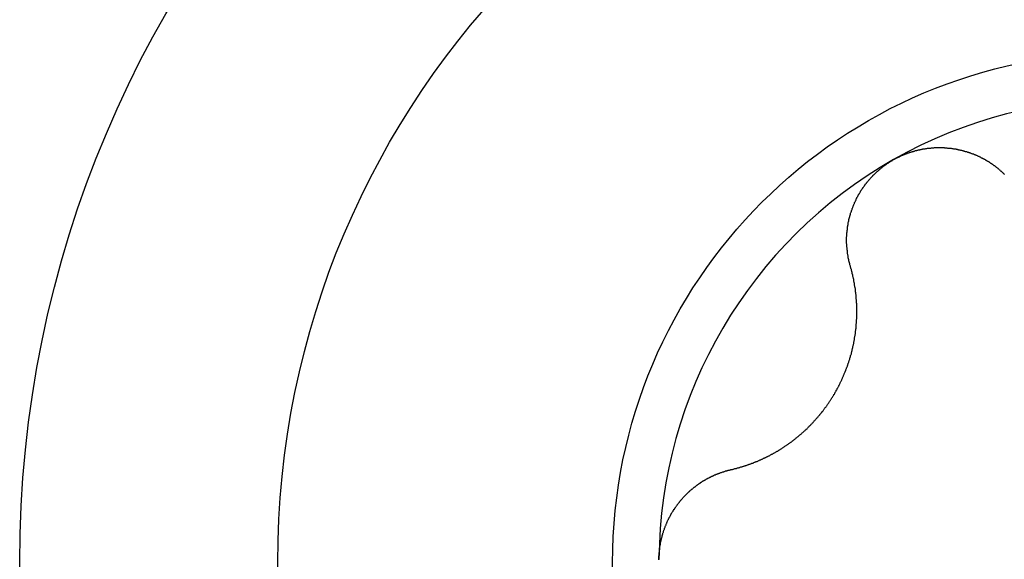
# Model space of a CAD drawing. Extents: x 1107 to 4046, y 937 to 3355.
# Tile 286 of 656: x 1147.21 to 1151.41, y 2063.23 to 2065.53. Entities that reach past the tile are written whole.
import ezdxf

# ---------------------------------------------------------------- set-up
doc = ezdxf.new("R2010")
doc.units = 0
doc.layers.add('KF_VIDA_L___C_RIGHT', color=7, linetype='CONTINUOUS')

# ---------------------------------------------------------------- blocks, each defined once
blk = doc.blocks.new('KF_VIDA_L___C_RIGHT')
at = {"layer": 'KF_VIDA_L___C_RIGHT'}
for points in [[(-435.775, 375.718, 0), (-435.773, 375.719, 0), (-435.771, 375.72, 0), (-435.769, 375.721, 0), (-435.768, 375.722, 0), (-435.766, 375.723, 0), (-435.764, 375.724, 0), (-435.762, 375.725, 0), (-435.76, 375.726, 0), (-435.758, 375.727, 0), (-435.756, 375.728, 0), (-435.754, 375.728, 0), (-435.752, 375.729, 0), (-435.75, 375.73, 0), (-435.749, 375.731, 0), (-435.747, 375.732, 0), (-435.745, 375.733, 0), (-435.743, 375.734, 0), (-435.741, 375.735, 0), (-435.739, 375.736, 0), (-435.737, 375.737, 0), (-435.735, 375.737, 0), (-435.733, 375.738, 0), (-435.731, 375.739, 0), (-435.729, 375.74, 0), (-435.727, 375.741, 0), (-435.725, 375.741, 0), (-435.723, 375.742, 0), (-435.721, 375.743, 0), (-435.719, 375.744, 0), (-435.717, 375.744, 0), (-435.715, 375.745, 0), (-435.713, 375.746, 0), (-435.711, 375.747, 0), (-435.709, 375.747, 0), (-435.707, 375.748, 0), (-435.705, 375.749, 0), (-435.703, 375.749, 0), (-435.701, 375.75, 0), (-435.699, 375.751, 0), (-435.696, 375.751, 0), (-435.694, 375.752, 0), (-435.692, 375.753, 0), (-435.69, 375.753, 0), (-435.688, 375.754, 0), (-435.686, 375.754, 0), (-435.684, 375.755, 0), (-435.682, 375.756, 0), (-435.68, 375.756, 0), (-435.678, 375.757, 0), (-435.676, 375.757, 0), (-435.674, 375.758, 0), (-435.671, 375.758, 0), (-435.669, 375.759, 0), (-435.667, 375.759, 0), (-435.665, 375.76, 0), (-435.663, 375.76, 0), (-435.661, 375.761, 0), (-435.659, 375.761, 0), (-435.657, 375.761, 0), (-435.655, 375.762, 0), (-435.652, 375.762, 0), (-435.65, 375.763, 0), (-435.648, 375.763, 0), (-435.646, 375.763, 0), (-435.644, 375.764, 0), (-435.642, 375.764, 0), (-435.64, 375.764, 0), (-435.637, 375.765, 0), (-435.635, 375.765, 0), (-435.633, 375.765, 0), (-435.631, 375.766, 0), (-435.629, 375.766, 0), (-435.627, 375.766, 0), (-435.625, 375.767, 0), (-435.622, 375.767, 0), (-435.62, 375.767, 0), (-435.618, 375.767, 0), (-435.616, 375.767, 0), (-435.614, 375.768, 0), (-435.612, 375.768, 0), (-435.61, 375.768, 0), (-435.607, 375.768, 0), (-435.605, 375.768, 0), (-435.603, 375.768, 0), (-435.601, 375.769, 0), (-435.599, 375.769, 0), (-435.597, 375.769, 0), (-435.595, 375.769, 0), (-435.592, 375.769, 0), (-435.59, 375.769, 0), (-435.588, 375.769, 0), (-435.586, 375.769, 0), (-435.584, 375.769, 0), (-435.582, 375.769, 0), (-435.579, 375.769, 0), (-435.577, 375.769, 0), (-435.575, 375.769, 0), (-435.573, 375.769, 0), (-435.571, 375.769, 0), (-435.569, 375.769, 0), (-435.567, 375.769, 0), (-435.565, 375.769, 0), (-435.562, 375.769, 0), (-435.56, 375.769, 0), (-435.558, 375.768, 0), (-435.556, 375.768, 0), (-435.554, 375.768, 0), (-435.552, 375.768, 0), (-435.55, 375.768, 0), (-435.548, 375.768, 0), (-435.545, 375.767, 0), (-435.543, 375.767, 0), (-435.541, 375.767, 0), (-435.539, 375.767, 0), (-435.537, 375.767, 0), (-435.535, 375.766, 0), (-435.533, 375.766, 0), (-435.531, 375.766, 0), (-435.529, 375.766, 0), (-435.526, 375.765, 0), (-435.524, 375.765, 0), (-435.522, 375.765, 0), (-435.52, 375.764, 0), (-435.518, 375.764, 0), (-435.516, 375.764, 0), (-435.514, 375.763, 0), (-435.512, 375.763, 0), (-435.51, 375.763, 0), (-435.508, 375.762, 0), (-435.506, 375.762, 0), (-435.504, 375.762, 0), (-435.502, 375.761, 0), (-435.5, 375.761, 0), (-435.498, 375.76, 0), (-435.496, 375.76, 0), (-435.494, 375.759, 0), (-435.492, 375.759, 0), (-435.49, 375.758, 0), (-435.487, 375.758, 0), (-435.485, 375.758, 0), (-435.483, 375.757, 0), (-435.481, 375.757, 0), (-435.479, 375.756, 0), (-435.478, 375.755, 0), (-435.476, 375.755, 0), (-435.474, 375.754, 0), (-435.472, 375.754, 0), (-435.47, 375.753, 0), (-435.468, 375.753, 0), (-435.466, 375.752, 0), (-435.464, 375.752, 0), (-435.462, 375.751, 0), (-435.46, 375.75, 0), (-435.458, 375.75, 0), (-435.456, 375.749, 0), (-435.454, 375.748, 0), (-435.452, 375.748, 0), (-435.45, 375.747, 0), (-435.448, 375.747, 0), (-435.447, 375.746, 0), (-435.445, 375.745, 0), (-435.443, 375.744, 0), (-435.441, 375.744, 0), (-435.439, 375.743, 0), (-435.437, 375.742, 0), (-435.435, 375.742, 0), (-435.433, 375.741, 0), (-435.432, 375.74, 0), (-435.43, 375.739, 0), (-435.428, 375.739, 0), (-435.426, 375.738, 0), (-435.424, 375.737, 0), (-435.423, 375.736, 0), (-435.421, 375.736, 0), (-435.419, 375.735, 0), (-435.417, 375.734, 0), (-435.415, 375.733, 0), (-435.414, 375.732, 0), (-435.412, 375.732, 0), (-435.41, 375.731, 0), (-435.408, 375.73, 0), (-435.406, 375.729, 0), (-435.405, 375.728, 0), (-435.403, 375.727, 0), (-435.401, 375.726, 0), (-435.399, 375.725, 0), (-435.398, 375.724, 0), (-435.396, 375.724, 0), (-435.394, 375.723, 0), (-435.392, 375.722, 0), (-435.391, 375.721, 0), (-435.389, 375.72, 0), (-435.387, 375.719, 0), (-435.385, 375.718, 0), (-435.384, 375.717, 0), (-435.382, 375.716, 0), (-435.38, 375.715, 0), (-435.379, 375.714, 0), (-435.377, 375.713, 0), (-435.375, 375.712, 0), (-435.374, 375.711, 0), (-435.372, 375.71, 0), (-435.37, 375.709, 0), (-435.368, 375.708, 0), (-435.367, 375.707, 0), (-435.365, 375.705, 0), (-435.363, 375.704, 0), (-435.362, 375.703, 0), (-435.36, 375.702, 0), (-435.358, 375.701, 0), (-435.357, 375.7, 0), (-435.355, 375.699, 0), (-435.354, 375.698, 0), (-435.352, 375.697, 0), (-435.35, 375.695, 0), (-435.349, 375.694, 0), (-435.347, 375.693, 0), (-435.345, 375.692, 0), (-435.344, 375.691, 0), (-435.342, 375.69, 0), (-435.341, 375.688, 0), (-435.339, 375.687, 0), (-435.338, 375.686, 0), (-435.336, 375.685, 0), (-435.334, 375.683, 0), (-435.333, 375.682, 0), (-435.331, 375.681, 0), (-435.33, 375.68, 0), (-435.328, 375.678, 0), (-435.327, 375.677, 0), (-435.325, 375.676, 0), (-435.324, 375.675, 0), (-435.322, 375.673, 0), (-435.321, 375.672, 0), (-435.319, 375.671, 0), (-435.318, 375.669, 0), (-435.316, 375.668, 0), (-435.315, 375.667, 0), (-435.313, 375.665, 0), (-435.312, 375.664, 0), (-435.31, 375.663, 0), (-435.309, 375.661, 0), (-435.307, 375.66, 0), (-435.306, 375.659, 0), (-435.305, 375.657, 0), (-435.303, 375.656, 0), (-435.302, 375.654, 0)], [(-435.959, 375.264, 0), (-435.96, 375.266, 0), (-435.96, 375.267, 0), (-435.961, 375.269, 0), (-435.961, 375.271, 0), (-435.962, 375.273, 0), (-435.962, 375.275, 0), (-435.963, 375.277, 0), (-435.963, 375.279, 0), (-435.964, 375.281, 0), (-435.964, 375.283, 0), (-435.965, 375.285, 0), (-435.965, 375.287, 0), (-435.966, 375.289, 0), (-435.966, 375.291, 0), (-435.966, 375.292, 0), (-435.967, 375.294, 0), (-435.967, 375.296, 0), (-435.968, 375.298, 0), (-435.968, 375.3, 0), (-435.968, 375.302, 0), (-435.969, 375.304, 0), (-435.969, 375.306, 0), (-435.969, 375.308, 0), (-435.97, 375.31, 0), (-435.97, 375.312, 0), (-435.97, 375.314, 0), (-435.971, 375.316, 0), (-435.971, 375.318, 0), (-435.971, 375.32, 0), (-435.971, 375.322, 0), (-435.972, 375.324, 0), (-435.972, 375.326, 0), (-435.972, 375.328, 0), (-435.972, 375.33, 0), (-435.973, 375.332, 0), (-435.973, 375.334, 0), (-435.973, 375.336, 0), (-435.973, 375.338, 0), (-435.973, 375.34, 0), (-435.973, 375.342, 0), (-435.974, 375.344, 0), (-435.974, 375.346, 0), (-435.974, 375.348, 0), (-435.974, 375.35, 0), (-435.974, 375.352, 0), (-435.974, 375.354, 0), (-435.974, 375.356, 0), (-435.974, 375.358, 0), (-435.975, 375.36, 0), (-435.975, 375.362, 0), (-435.975, 375.364, 0), (-435.975, 375.366, 0), (-435.975, 375.367, 0), (-435.975, 375.369, 0), (-435.975, 375.371, 0), (-435.975, 375.373, 0), (-435.975, 375.375, 0), (-435.975, 375.377, 0), (-435.975, 375.379, 0), (-435.975, 375.381, 0), (-435.975, 375.383, 0), (-435.975, 375.385, 0), (-435.975, 375.387, 0), (-435.975, 375.389, 0), (-435.974, 375.391, 0), (-435.974, 375.393, 0), (-435.974, 375.395, 0), (-435.974, 375.397, 0), (-435.974, 375.399, 0), (-435.974, 375.401, 0), (-435.974, 375.403, 0), (-435.974, 375.405, 0), (-435.974, 375.407, 0), (-435.973, 375.409, 0), (-435.973, 375.411, 0), (-435.973, 375.413, 0), (-435.973, 375.415, 0), (-435.973, 375.417, 0), (-435.972, 375.419, 0), (-435.972, 375.421, 0), (-435.972, 375.423, 0), (-435.972, 375.425, 0), (-435.971, 375.427, 0), (-435.971, 375.429, 0), (-435.971, 375.431, 0), (-435.971, 375.433, 0), (-435.97, 375.434, 0), (-435.97, 375.436, 0), (-435.97, 375.438, 0), (-435.969, 375.44, 0), (-435.969, 375.442, 0), (-435.969, 375.444, 0), (-435.968, 375.446, 0), (-435.968, 375.448, 0), (-435.968, 375.45, 0), (-435.967, 375.452, 0), (-435.967, 375.454, 0), (-435.966, 375.456, 0), (-435.966, 375.458, 0), (-435.965, 375.46, 0), (-435.965, 375.462, 0), (-435.965, 375.464, 0), (-435.964, 375.466, 0), (-435.964, 375.468, 0), (-435.963, 375.47, 0), (-435.963, 375.472, 0), (-435.962, 375.474, 0), (-435.962, 375.476, 0), (-435.961, 375.478, 0), (-435.96, 375.48, 0), (-435.96, 375.482, 0), (-435.959, 375.484, 0), (-435.959, 375.486, 0), (-435.958, 375.488, 0), (-435.958, 375.49, 0), (-435.957, 375.492, 0), (-435.956, 375.494, 0), (-435.956, 375.495, 0), (-435.955, 375.497, 0), (-435.954, 375.499, 0), (-435.954, 375.501, 0), (-435.953, 375.503, 0), (-435.952, 375.505, 0), (-435.952, 375.507, 0), (-435.951, 375.509, 0), (-435.95, 375.511, 0), (-435.949, 375.513, 0), (-435.949, 375.515, 0), (-435.948, 375.517, 0), (-435.947, 375.519, 0), (-435.946, 375.521, 0), (-435.946, 375.523, 0), (-435.945, 375.525, 0), (-435.944, 375.527, 0), (-435.943, 375.529, 0), (-435.942, 375.531, 0), (-435.942, 375.533, 0), (-435.941, 375.535, 0), (-435.94, 375.537, 0), (-435.939, 375.538, 0), (-435.938, 375.54, 0), (-435.937, 375.542, 0), (-435.936, 375.544, 0), (-435.935, 375.546, 0), (-435.934, 375.548, 0), (-435.934, 375.55, 0), (-435.933, 375.552, 0), (-435.932, 375.554, 0), (-435.931, 375.556, 0), (-435.93, 375.558, 0), (-435.929, 375.559, 0), (-435.928, 375.561, 0), (-435.927, 375.563, 0), (-435.926, 375.565, 0), (-435.925, 375.567, 0), (-435.924, 375.569, 0), (-435.922, 375.571, 0), (-435.921, 375.573, 0), (-435.92, 375.574, 0), (-435.919, 375.576, 0), (-435.918, 375.578, 0), (-435.917, 375.58, 0), (-435.916, 375.582, 0), (-435.915, 375.584, 0), (-435.914, 375.585, 0), (-435.913, 375.587, 0), (-435.911, 375.589, 0), (-435.91, 375.591, 0), (-435.909, 375.593, 0), (-435.908, 375.594, 0), (-435.907, 375.596, 0), (-435.905, 375.598, 0), (-435.904, 375.6, 0), (-435.903, 375.601, 0), (-435.902, 375.603, 0), (-435.9, 375.605, 0), (-435.899, 375.607, 0), (-435.898, 375.608, 0), (-435.897, 375.61, 0), (-435.895, 375.612, 0), (-435.894, 375.614, 0), (-435.893, 375.615, 0), (-435.891, 375.617, 0), (-435.89, 375.619, 0), (-435.889, 375.62, 0), (-435.887, 375.622, 0), (-435.886, 375.624, 0), (-435.885, 375.625, 0), (-435.883, 375.627, 0), (-435.882, 375.629, 0), (-435.88, 375.63, 0), (-435.879, 375.632, 0), (-435.878, 375.634, 0), (-435.876, 375.635, 0), (-435.875, 375.637, 0), (-435.873, 375.639, 0), (-435.872, 375.64, 0), (-435.87, 375.642, 0), (-435.869, 375.643, 0), (-435.867, 375.645, 0), (-435.866, 375.646, 0), (-435.864, 375.648, 0), (-435.863, 375.65, 0), (-435.861, 375.651, 0), (-435.86, 375.653, 0), (-435.858, 375.654, 0), (-435.857, 375.656, 0), (-435.855, 375.657, 0), (-435.854, 375.659, 0), (-435.852, 375.66, 0), (-435.85, 375.662, 0), (-435.849, 375.663, 0), (-435.847, 375.665, 0), (-435.846, 375.666, 0), (-435.844, 375.668, 0), (-435.842, 375.669, 0), (-435.841, 375.67, 0), (-435.839, 375.672, 0), (-435.838, 375.673, 0), (-435.836, 375.675, 0), (-435.834, 375.676, 0), (-435.833, 375.677, 0), (-435.831, 375.679, 0), (-435.829, 375.68, 0), (-435.828, 375.682, 0), (-435.826, 375.683, 0), (-435.824, 375.684, 0), (-435.823, 375.686, 0), (-435.821, 375.687, 0), (-435.819, 375.688, 0), (-435.818, 375.69, 0), (-435.816, 375.691, 0), (-435.814, 375.692, 0), (-435.812, 375.693, 0), (-435.811, 375.695, 0), (-435.809, 375.696, 0), (-435.807, 375.697, 0), (-435.805, 375.698, 0), (-435.804, 375.7, 0), (-435.802, 375.701, 0), (-435.8, 375.702, 0), (-435.798, 375.703, 0), (-435.797, 375.704, 0), (-435.795, 375.705, 0), (-435.793, 375.707, 0), (-435.791, 375.708, 0), (-435.789, 375.709, 0), (-435.788, 375.71, 0), (-435.786, 375.711, 0), (-435.784, 375.712, 0), (-435.782, 375.713, 0), (-435.78, 375.714, 0), (-435.779, 375.716, 0), (-435.777, 375.717, 0), (-435.775, 375.718, 0)], [(-436.468, 374.397, 0), (-436.466, 374.397, 0), (-436.464, 374.398, 0), (-436.461, 374.398, 0), (-436.459, 374.399, 0), (-436.457, 374.399, 0), (-436.454, 374.4, 0), (-436.452, 374.401, 0), (-436.45, 374.401, 0), (-436.447, 374.402, 0), (-436.445, 374.402, 0), (-436.443, 374.403, 0), (-436.44, 374.404, 0), (-436.438, 374.404, 0), (-436.436, 374.405, 0), (-436.433, 374.406, 0), (-436.431, 374.406, 0), (-436.429, 374.407, 0), (-436.426, 374.408, 0), (-436.424, 374.408, 0), (-436.422, 374.409, 0), (-436.419, 374.41, 0), (-436.417, 374.41, 0), (-436.415, 374.411, 0), (-436.413, 374.412, 0), (-436.41, 374.413, 0), (-436.408, 374.413, 0), (-436.406, 374.414, 0), (-436.403, 374.415, 0), (-436.401, 374.416, 0), (-436.399, 374.416, 0), (-436.397, 374.417, 0), (-436.394, 374.418, 0), (-436.392, 374.419, 0), (-436.39, 374.42, 0), (-436.388, 374.42, 0), (-436.385, 374.421, 0), (-436.383, 374.422, 0), (-436.381, 374.423, 0), (-436.379, 374.424, 0), (-436.376, 374.425, 0), (-436.374, 374.425, 0), (-436.372, 374.426, 0), (-436.37, 374.427, 0), (-436.368, 374.428, 0), (-436.365, 374.429, 0), (-436.363, 374.43, 0), (-436.361, 374.431, 0), (-436.359, 374.432, 0), (-436.357, 374.432, 0), (-436.354, 374.433, 0), (-436.352, 374.434, 0), (-436.35, 374.435, 0), (-436.348, 374.436, 0), (-436.346, 374.437, 0), (-436.344, 374.438, 0), (-436.341, 374.439, 0), (-436.339, 374.44, 0), (-436.337, 374.441, 0), (-436.335, 374.442, 0), (-436.333, 374.443, 0), (-436.331, 374.444, 0), (-436.329, 374.445, 0), (-436.326, 374.446, 0), (-436.324, 374.447, 0), (-436.322, 374.448, 0), (-436.32, 374.449, 0), (-436.318, 374.45, 0), (-436.316, 374.451, 0), (-436.314, 374.452, 0), (-436.312, 374.453, 0), (-436.31, 374.454, 0), (-436.307, 374.455, 0), (-436.305, 374.456, 0), (-436.303, 374.457, 0), (-436.301, 374.459, 0), (-436.299, 374.46, 0), (-436.297, 374.461, 0), (-436.295, 374.462, 0), (-436.293, 374.463, 0), (-436.29, 374.464, 0), (-436.288, 374.465, 0), (-436.286, 374.467, 0), (-436.284, 374.468, 0), (-436.282, 374.469, 0), (-436.28, 374.47, 0), (-436.278, 374.471, 0), (-436.276, 374.473, 0), (-436.274, 374.474, 0), (-436.271, 374.475, 0), (-436.269, 374.476, 0), (-436.267, 374.478, 0), (-436.265, 374.479, 0), (-436.263, 374.48, 0), (-436.261, 374.482, 0), (-436.259, 374.483, 0), (-436.257, 374.484, 0), (-436.254, 374.486, 0), (-436.252, 374.487, 0), (-436.25, 374.488, 0), (-436.248, 374.49, 0), (-436.246, 374.491, 0), (-436.244, 374.492, 0), (-436.242, 374.494, 0), (-436.24, 374.495, 0), (-436.238, 374.497, 0), (-436.235, 374.498, 0), (-436.233, 374.499, 0), (-436.231, 374.501, 0), (-436.229, 374.502, 0), (-436.227, 374.504, 0), (-436.225, 374.505, 0), (-436.223, 374.507, 0), (-436.221, 374.508, 0), (-436.219, 374.51, 0), (-436.217, 374.511, 0), (-436.214, 374.513, 0), (-436.212, 374.514, 0), (-436.21, 374.516, 0), (-436.208, 374.517, 0), (-436.206, 374.519, 0), (-436.204, 374.52, 0), (-436.202, 374.522, 0), (-436.2, 374.524, 0), (-436.198, 374.525, 0), (-436.196, 374.527, 0), (-436.194, 374.528, 0), (-436.192, 374.53, 0), (-436.19, 374.532, 0), (-436.188, 374.533, 0), (-436.186, 374.535, 0), (-436.184, 374.537, 0), (-436.182, 374.538, 0), (-436.18, 374.54, 0), (-436.178, 374.542, 0), (-436.176, 374.543, 0), (-436.174, 374.545, 0), (-436.172, 374.547, 0), (-436.17, 374.548, 0), (-436.168, 374.55, 0), (-436.166, 374.552, 0), (-436.164, 374.554, 0), (-436.162, 374.555, 0), (-436.16, 374.557, 0), (-436.158, 374.559, 0), (-436.156, 374.561, 0), (-436.154, 374.562, 0), (-436.152, 374.564, 0), (-436.15, 374.566, 0), (-436.148, 374.568, 0), (-436.146, 374.57, 0), (-436.144, 374.571, 0), (-436.142, 374.573, 0), (-436.141, 374.575, 0), (-436.139, 374.577, 0), (-436.137, 374.579, 0), (-436.135, 374.581, 0), (-436.133, 374.583, 0), (-436.131, 374.585, 0), (-436.129, 374.586, 0), (-436.127, 374.588, 0), (-436.126, 374.59, 0), (-436.124, 374.592, 0), (-436.122, 374.594, 0), (-436.12, 374.596, 0), (-436.118, 374.598, 0), (-436.117, 374.6, 0), (-436.115, 374.602, 0), (-436.113, 374.604, 0), (-436.111, 374.606, 0), (-436.109, 374.608, 0), (-436.108, 374.61, 0), (-436.106, 374.612, 0), (-436.104, 374.614, 0), (-436.102, 374.616, 0), (-436.101, 374.618, 0), (-436.099, 374.62, 0), (-436.097, 374.622, 0), (-436.095, 374.624, 0), (-436.094, 374.626, 0), (-436.092, 374.628, 0), (-436.09, 374.63, 0), (-436.089, 374.632, 0), (-436.087, 374.634, 0), (-436.085, 374.636, 0), (-436.084, 374.638, 0), (-436.082, 374.64, 0), (-436.08, 374.642, 0), (-436.079, 374.644, 0), (-436.077, 374.646, 0), (-436.075, 374.648, 0), (-436.074, 374.65, 0), (-436.072, 374.653, 0), (-436.071, 374.655, 0), (-436.069, 374.657, 0), (-436.068, 374.659, 0), (-436.066, 374.661, 0), (-436.064, 374.663, 0), (-436.063, 374.665, 0), (-436.061, 374.667, 0), (-436.06, 374.669, 0), (-436.058, 374.672, 0), (-436.057, 374.674, 0), (-436.055, 374.676, 0), (-436.054, 374.678, 0), (-436.052, 374.68, 0), (-436.051, 374.682, 0), (-436.049, 374.684, 0), (-436.048, 374.687, 0), (-436.047, 374.689, 0), (-436.045, 374.691, 0), (-436.044, 374.693, 0), (-436.042, 374.695, 0), (-436.041, 374.697, 0), (-436.039, 374.7, 0), (-436.038, 374.702, 0), (-436.037, 374.704, 0), (-436.035, 374.706, 0), (-436.034, 374.708, 0), (-436.033, 374.711, 0), (-436.031, 374.713, 0), (-436.03, 374.715, 0), (-436.029, 374.717, 0), (-436.027, 374.719, 0), (-436.026, 374.721, 0), (-436.025, 374.724, 0), (-436.024, 374.726, 0), (-436.022, 374.728, 0), (-436.021, 374.73, 0), (-436.02, 374.733, 0), (-436.019, 374.735, 0), (-436.017, 374.737, 0), (-436.016, 374.739, 0), (-436.015, 374.742, 0), (-436.014, 374.744, 0), (-436.012, 374.746, 0), (-436.011, 374.748, 0), (-436.01, 374.751, 0), (-436.009, 374.753, 0), (-436.008, 374.755, 0), (-436.006, 374.758, 0), (-436.005, 374.76, 0), (-436.004, 374.762, 0), (-436.003, 374.765, 0), (-436.002, 374.767, 0), (-436.001, 374.769, 0), (-436, 374.772, 0), (-435.998, 374.774, 0), (-435.997, 374.776, 0), (-435.996, 374.779, 0), (-435.995, 374.781, 0), (-435.994, 374.783, 0), (-435.993, 374.786, 0), (-435.992, 374.788, 0), (-435.991, 374.791, 0), (-435.99, 374.793, 0), (-435.989, 374.796, 0), (-435.988, 374.798, 0), (-435.987, 374.8, 0), (-435.986, 374.803, 0), (-435.985, 374.805, 0), (-435.984, 374.808, 0), (-435.983, 374.81, 0), (-435.982, 374.813, 0), (-435.981, 374.815, 0), (-435.98, 374.817, 0), (-435.979, 374.82, 0), (-435.978, 374.822, 0), (-435.977, 374.825, 0), (-435.976, 374.827, 0), (-435.975, 374.83, 0), (-435.974, 374.832, 0), (-435.973, 374.835, 0), (-435.972, 374.837, 0), (-435.971, 374.84, 0), (-435.97, 374.842, 0), (-435.97, 374.845, 0), (-435.969, 374.847, 0), (-435.968, 374.85, 0), (-435.967, 374.852, 0), (-435.966, 374.855, 0), (-435.965, 374.857, 0), (-435.964, 374.86, 0), (-435.964, 374.862, 0), (-435.963, 374.865, 0), (-435.962, 374.868, 0), (-435.961, 374.87, 0), (-435.961, 374.873, 0), (-435.96, 374.875, 0), (-435.959, 374.878, 0), (-435.958, 374.88, 0), (-435.958, 374.883, 0), (-435.957, 374.885, 0), (-435.956, 374.888, 0), (-435.955, 374.89, 0), (-435.955, 374.893, 0), (-435.954, 374.896, 0), (-435.953, 374.898, 0), (-435.953, 374.901, 0), (-435.952, 374.903, 0), (-435.951, 374.906, 0), (-435.951, 374.908, 0), (-435.95, 374.911, 0), (-435.95, 374.914, 0), (-435.949, 374.916, 0), (-435.948, 374.919, 0), (-435.948, 374.921, 0), (-435.947, 374.924, 0), (-435.947, 374.926, 0), (-435.946, 374.929, 0), (-435.946, 374.932, 0), (-435.945, 374.934, 0), (-435.945, 374.937, 0), (-435.944, 374.939, 0), (-435.944, 374.942, 0), (-435.943, 374.944, 0), (-435.943, 374.947, 0), (-435.942, 374.95, 0), (-435.942, 374.952, 0), (-435.941, 374.955, 0), (-435.941, 374.957, 0), (-435.941, 374.96, 0), (-435.94, 374.962, 0), (-435.94, 374.965, 0), (-435.939, 374.968, 0), (-435.939, 374.97, 0), (-435.939, 374.973, 0), (-435.938, 374.975, 0), (-435.938, 374.978, 0), (-435.938, 374.98, 0), (-435.937, 374.983, 0), (-435.937, 374.985, 0), (-435.937, 374.988, 0), (-435.936, 374.991, 0), (-435.936, 374.993, 0), (-435.936, 374.996, 0), (-435.935, 374.998, 0), (-435.935, 375.001, 0), (-435.935, 375.003, 0), (-435.935, 375.006, 0), (-435.934, 375.008, 0), (-435.934, 375.011, 0), (-435.934, 375.013, 0), (-435.934, 375.016, 0), (-435.934, 375.018, 0), (-435.933, 375.021, 0), (-435.933, 375.023, 0), (-435.933, 375.026, 0), (-435.933, 375.029, 0), (-435.933, 375.031, 0), (-435.933, 375.034, 0), (-435.933, 375.036, 0), (-435.932, 375.039, 0), (-435.932, 375.041, 0), (-435.932, 375.044, 0), (-435.932, 375.046, 0), (-435.932, 375.048, 0), (-435.932, 375.051, 0), (-435.932, 375.053, 0), (-435.932, 375.056, 0), (-435.932, 375.058, 0), (-435.932, 375.061, 0), (-435.932, 375.063, 0), (-435.932, 375.066, 0), (-435.932, 375.068, 0), (-435.932, 375.071, 0), (-435.932, 375.073, 0), (-435.932, 375.075, 0), (-435.932, 375.078, 0), (-435.932, 375.08, 0), (-435.932, 375.083, 0), (-435.932, 375.085, 0), (-435.932, 375.087, 0), (-435.932, 375.09, 0), (-435.932, 375.092, 0), (-435.932, 375.095, 0), (-435.932, 375.097, 0), (-435.932, 375.099, 0), (-435.932, 375.102, 0), (-435.932, 375.104, 0), (-435.933, 375.106, 0), (-435.933, 375.109, 0), (-435.933, 375.111, 0), (-435.933, 375.113, 0), (-435.933, 375.116, 0), (-435.933, 375.118, 0), (-435.933, 375.12, 0), (-435.934, 375.123, 0), (-435.934, 375.125, 0), (-435.934, 375.127, 0), (-435.934, 375.13, 0), (-435.934, 375.132, 0), (-435.935, 375.134, 0), (-435.935, 375.137, 0), (-435.935, 375.139, 0), (-435.935, 375.142, 0), (-435.936, 375.144, 0), (-435.936, 375.146, 0), (-435.936, 375.149, 0), (-435.936, 375.151, 0), (-435.937, 375.153, 0), (-435.937, 375.156, 0), (-435.937, 375.158, 0), (-435.937, 375.16, 0), (-435.938, 375.163, 0), (-435.938, 375.165, 0), (-435.938, 375.167, 0), (-435.939, 375.17, 0), (-435.939, 375.172, 0), (-435.94, 375.175, 0), (-435.94, 375.177, 0), (-435.94, 375.179, 0), (-435.941, 375.182, 0), (-435.941, 375.184, 0), (-435.941, 375.186, 0), (-435.942, 375.189, 0), (-435.942, 375.191, 0), (-435.943, 375.193, 0), (-435.943, 375.196, 0), (-435.944, 375.198, 0), (-435.944, 375.2, 0), (-435.944, 375.203, 0), (-435.945, 375.205, 0), (-435.945, 375.208, 0), (-435.946, 375.21, 0), (-435.946, 375.212, 0), (-435.947, 375.215, 0), (-435.947, 375.217, 0), (-435.948, 375.219, 0), (-435.948, 375.222, 0), (-435.949, 375.224, 0), (-435.949, 375.226, 0), (-435.95, 375.229, 0), (-435.951, 375.231, 0), (-435.951, 375.233, 0), (-435.952, 375.236, 0), (-435.952, 375.238, 0), (-435.953, 375.24, 0), (-435.953, 375.243, 0), (-435.954, 375.245, 0), (-435.955, 375.247, 0), (-435.955, 375.25, 0), (-435.956, 375.252, 0), (-435.957, 375.254, 0), (-435.957, 375.257, 0), (-435.958, 375.259, 0), (-435.958, 375.261, 0), (-435.959, 375.264, 0)], [(-436.775, 374.015, 0), (-436.775, 374.017, 0), (-436.775, 374.019, 0), (-436.775, 374.021, 0), (-436.775, 374.023, 0), (-436.775, 374.025, 0), (-436.775, 374.027, 0), (-436.775, 374.029, 0), (-436.774, 374.031, 0), (-436.774, 374.034, 0), (-436.774, 374.036, 0), (-436.774, 374.038, 0), (-436.774, 374.04, 0), (-436.774, 374.042, 0), (-436.774, 374.044, 0), (-436.773, 374.046, 0), (-436.773, 374.048, 0), (-436.773, 374.051, 0), (-436.773, 374.053, 0), (-436.773, 374.055, 0), (-436.772, 374.057, 0), (-436.772, 374.059, 0), (-436.772, 374.061, 0), (-436.771, 374.063, 0), (-436.771, 374.065, 0), (-436.771, 374.068, 0), (-436.771, 374.07, 0), (-436.77, 374.072, 0), (-436.77, 374.074, 0), (-436.77, 374.076, 0), (-436.769, 374.078, 0), (-436.769, 374.08, 0), (-436.768, 374.082, 0), (-436.768, 374.085, 0), (-436.768, 374.087, 0), (-436.767, 374.089, 0), (-436.767, 374.091, 0), (-436.766, 374.093, 0), (-436.766, 374.095, 0), (-436.765, 374.097, 0), (-436.765, 374.099, 0), (-436.764, 374.101, 0), (-436.764, 374.104, 0), (-436.763, 374.106, 0), (-436.763, 374.108, 0), (-436.762, 374.11, 0), (-436.762, 374.112, 0), (-436.761, 374.114, 0), (-436.761, 374.116, 0), (-436.76, 374.118, 0), (-436.76, 374.12, 0), (-436.759, 374.122, 0), (-436.758, 374.124, 0), (-436.758, 374.126, 0), (-436.757, 374.129, 0), (-436.756, 374.131, 0), (-436.756, 374.133, 0), (-436.755, 374.135, 0), (-436.754, 374.137, 0), (-436.754, 374.139, 0), (-436.753, 374.141, 0), (-436.752, 374.143, 0), (-436.752, 374.145, 0), (-436.751, 374.147, 0), (-436.75, 374.149, 0), (-436.749, 374.151, 0), (-436.749, 374.153, 0), (-436.748, 374.155, 0), (-436.747, 374.157, 0), (-436.746, 374.159, 0), (-436.745, 374.161, 0), (-436.745, 374.163, 0), (-436.744, 374.165, 0), (-436.743, 374.167, 0), (-436.742, 374.169, 0), (-436.741, 374.171, 0), (-436.74, 374.173, 0), (-436.74, 374.175, 0), (-436.739, 374.177, 0), (-436.738, 374.179, 0), (-436.737, 374.181, 0), (-436.736, 374.183, 0), (-436.735, 374.185, 0), (-436.734, 374.187, 0), (-436.733, 374.189, 0), (-436.732, 374.191, 0), (-436.731, 374.193, 0), (-436.73, 374.194, 0), (-436.729, 374.196, 0), (-436.728, 374.198, 0), (-436.727, 374.2, 0), (-436.726, 374.202, 0), (-436.725, 374.204, 0), (-436.724, 374.206, 0), (-436.723, 374.208, 0), (-436.722, 374.209, 0), (-436.721, 374.211, 0), (-436.72, 374.213, 0), (-436.719, 374.215, 0), (-436.717, 374.217, 0), (-436.716, 374.219, 0), (-436.715, 374.22, 0), (-436.714, 374.222, 0), (-436.713, 374.224, 0), (-436.712, 374.226, 0), (-436.711, 374.228, 0), (-436.709, 374.229, 0), (-436.708, 374.231, 0), (-436.707, 374.233, 0), (-436.706, 374.235, 0), (-436.705, 374.236, 0), (-436.703, 374.238, 0), (-436.702, 374.24, 0), (-436.701, 374.242, 0), (-436.7, 374.243, 0), (-436.698, 374.245, 0), (-436.697, 374.247, 0), (-436.696, 374.248, 0), (-436.695, 374.25, 0), (-436.693, 374.252, 0), (-436.692, 374.254, 0), (-436.691, 374.255, 0), (-436.689, 374.257, 0), (-436.688, 374.258, 0), (-436.687, 374.26, 0), (-436.685, 374.262, 0), (-436.684, 374.263, 0), (-436.683, 374.265, 0), (-436.681, 374.267, 0), (-436.68, 374.268, 0), (-436.679, 374.27, 0), (-436.677, 374.271, 0), (-436.676, 374.273, 0), (-436.675, 374.274, 0), (-436.673, 374.276, 0), (-436.672, 374.278, 0), (-436.67, 374.279, 0), (-436.669, 374.281, 0), (-436.668, 374.282, 0), (-436.666, 374.284, 0), (-436.665, 374.285, 0), (-436.663, 374.287, 0), (-436.662, 374.288, 0), (-436.66, 374.29, 0), (-436.659, 374.291, 0), (-436.658, 374.292, 0), (-436.656, 374.294, 0), (-436.655, 374.295, 0), (-436.653, 374.297, 0), (-436.652, 374.298, 0), (-436.65, 374.3, 0), (-436.649, 374.301, 0), (-436.647, 374.302, 0), (-436.646, 374.304, 0), (-436.644, 374.305, 0), (-436.643, 374.306, 0), (-436.641, 374.308, 0), (-436.64, 374.309, 0), (-436.638, 374.31, 0), (-436.637, 374.312, 0), (-436.635, 374.313, 0), (-436.634, 374.314, 0), (-436.632, 374.316, 0), (-436.631, 374.317, 0), (-436.629, 374.318, 0), (-436.628, 374.319, 0), (-436.626, 374.321, 0), (-436.624, 374.322, 0), (-436.623, 374.323, 0), (-436.621, 374.324, 0), (-436.62, 374.325, 0), (-436.618, 374.327, 0), (-436.617, 374.328, 0), (-436.615, 374.329, 0), (-436.613, 374.33, 0), (-436.612, 374.331, 0), (-436.61, 374.333, 0), (-436.609, 374.334, 0), (-436.607, 374.335, 0), (-436.605, 374.336, 0), (-436.604, 374.337, 0), (-436.602, 374.338, 0), (-436.601, 374.339, 0), (-436.599, 374.34, 0), (-436.597, 374.341, 0), (-436.596, 374.343, 0), (-436.594, 374.344, 0), (-436.592, 374.345, 0), (-436.591, 374.346, 0), (-436.589, 374.347, 0), (-436.587, 374.348, 0), (-436.586, 374.349, 0), (-436.584, 374.35, 0), (-436.582, 374.351, 0), (-436.58, 374.352, 0), (-436.579, 374.353, 0), (-436.577, 374.354, 0), (-436.575, 374.355, 0), (-436.574, 374.356, 0), (-436.572, 374.357, 0), (-436.57, 374.358, 0), (-436.568, 374.359, 0), (-436.567, 374.36, 0), (-436.565, 374.361, 0), (-436.563, 374.362, 0), (-436.561, 374.362, 0), (-436.56, 374.363, 0), (-436.558, 374.364, 0), (-436.556, 374.365, 0), (-436.554, 374.366, 0), (-436.552, 374.367, 0), (-436.551, 374.368, 0), (-436.549, 374.369, 0), (-436.547, 374.369, 0), (-436.545, 374.37, 0), (-436.543, 374.371, 0), (-436.542, 374.372, 0), (-436.54, 374.373, 0), (-436.538, 374.374, 0), (-436.536, 374.374, 0), (-436.534, 374.375, 0), (-436.532, 374.376, 0), (-436.531, 374.377, 0), (-436.529, 374.377, 0), (-436.527, 374.378, 0), (-436.525, 374.379, 0), (-436.523, 374.38, 0), (-436.521, 374.38, 0), (-436.52, 374.381, 0), (-436.518, 374.382, 0), (-436.516, 374.382, 0), (-436.514, 374.383, 0), (-436.512, 374.384, 0), (-436.51, 374.384, 0), (-436.508, 374.385, 0), (-436.506, 374.386, 0), (-436.505, 374.386, 0), (-436.503, 374.387, 0), (-436.501, 374.388, 0), (-436.499, 374.388, 0), (-436.497, 374.389, 0), (-436.495, 374.389, 0), (-436.493, 374.39, 0), (-436.491, 374.391, 0), (-436.489, 374.391, 0), (-436.487, 374.392, 0), (-436.486, 374.392, 0), (-436.484, 374.393, 0), (-436.482, 374.393, 0), (-436.48, 374.394, 0), (-436.478, 374.394, 0), (-436.476, 374.395, 0), (-436.474, 374.395, 0), (-436.472, 374.396, 0), (-436.47, 374.396, 0), (-436.468, 374.397, 0)], [(-436.775, 374.012, 0), (-436.775, 374.015, 0)]]:
    blk.add_polyline3d(points, dxfattribs=at)
for radius in [4.7, 3.6, 2.1725]:
    blk.add_circle((-434.8, 374), radius, dxfattribs=at)
for start, end in [(59.5788, 119.5788), (119.5788, 179.5788)]:
    blk.add_arc((-434.8, 374), 1.975, start, end, dxfattribs=at)

msp = doc.modelspace()

# ---------------------------------------------------------------- block references
at = {"layer": 'KF_VIDA_L___C_RIGHT'}
msp.add_blockref('KF_VIDA_L___C_RIGHT', (1586.7097, 1689.2132), dxfattribs=at)

doc.saveas('drawing.dxf')
